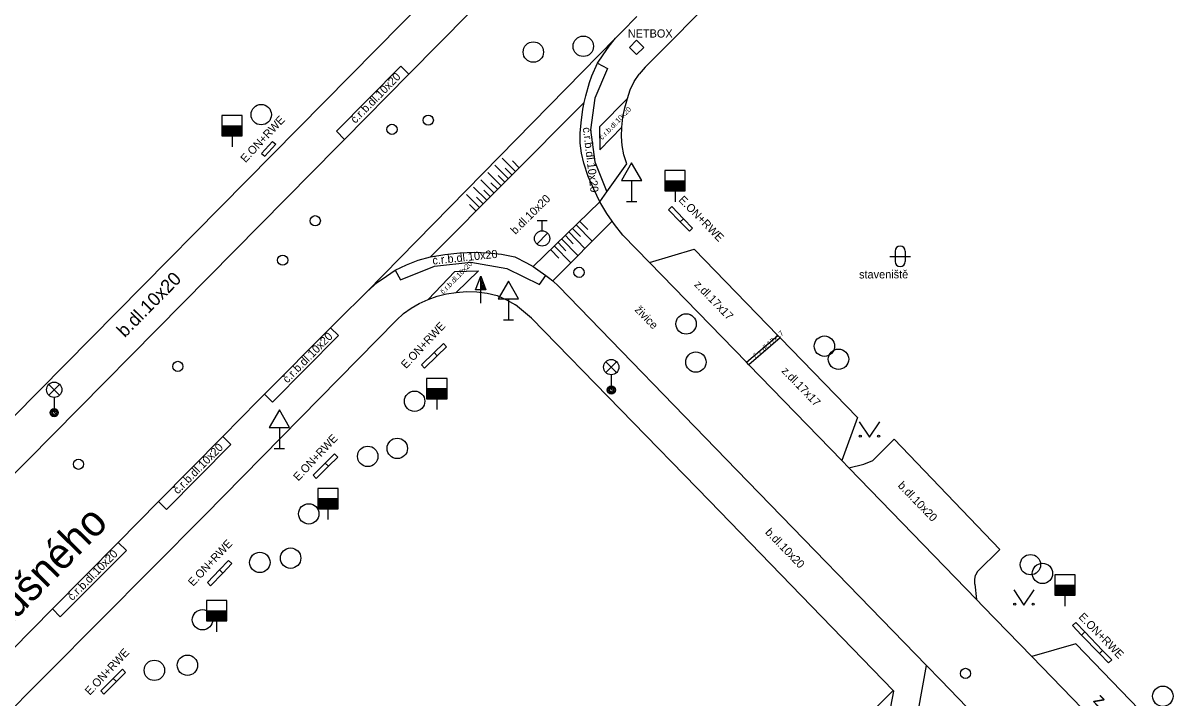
# Model space of a CAD drawing. Extents: x -598233 to -596890, y -1157848 to -1156431.
# Drawn here: x -597828.6 to -597772.2, y -1156676.2 to -1156643.1 of the extents above; entities that cross this region are included whole.
import ezdxf

# ---------------------------------------------------------------- set-up
doc = ezdxf.new("R2010")
doc.units = 0
for name, color, linetype in [('Level 10', 7, 'Continuous'), ('Level 11', 7, 'Continuous'), ('Level 15', 7, 'Continuous'), ('Level 24', 7, 'Continuous'), ('Level 25', 7, 'Continuous'), ('Level 26', 7, 'Continuous'), ('Level 27', 7, 'Continuous'), ('Level 28', 7, 'Continuous'), ('Level 31', 7, 'Continuous'), ('Level 33', 7, 'Continuous'), ('Level 34', 7, 'Continuous'), ('Level 36', 7, 'Continuous'), ('Level 40', 7, 'Continuous'), ('Level 41', 7, 'Continuous'), ('Level 42', 7, 'Continuous'), ('Level 50', 7, 'Continuous'), ('Level 7', 7, 'Continuous')]:
    doc.layers.add(name, color=color, linetype=linetype)

msp = doc.modelspace()

# ---------------------------------------------------------------- linework, layer by layer
at = {"layer": 'Level 10'}
for points in [[(-597813.17, -1156649.13), (-597812.84, -1156648.8), (-597809.69, -1156645.61), (-597796.37, -1156632.13)], [(-597799.25, -1156643.53), (-597798.52, -1156642.78)], [(-597799.56, -1156643.84), (-597799.25, -1156643.53)], [(-597800.44, -1156645.07), (-597800.16, -1156644.65), (-597799.87, -1156644.24), (-597799.56, -1156643.84)], [(-597800.83, -1156646.01), (-597800.72, -1156645.69), (-597800.44, -1156645.07)], [(-597801.25, -1156647.99), (-597801.16, -1156647.32), (-597801.1, -1156646.99), (-597801.02, -1156646.66), (-597800.83, -1156646.01)], [(-597801.12, -1156649.97), (-597801.23, -1156649.48), (-597801.29, -1156648.99), (-597801.29, -1156648.49), (-597801.25, -1156647.99)], [(-597843.8, -1156680.14), (-597843.5, -1156679.83), (-597839.86, -1156676.15), (-597839.09, -1156675.37), (-597834.74, -1156670.96), (-597813.17, -1156649.13)], [(-597800.33, -1156651.87), (-597800.63, -1156651.25), (-597800.9, -1156650.62), (-597801.12, -1156649.97)], [(-597799.2, -1156653.49), (-597799.61, -1156652.97), (-597799.73, -1156652.81), (-597799.99, -1156652.43), (-597800.33, -1156651.87)], [(-597799.2, -1156653.49), (-597797.89, -1156654.84)], [(-597797.89, -1156654.84), (-597795.71, -1156654.19)], [(-597795.71, -1156654.19), (-597791.61, -1156658.41), (-597791.49, -1156658.53), (-597787.7, -1156662.43)], [(-597810.36, -1156655.22), (-597809.81, -1156654.95), (-597809.23, -1156654.73), (-597808.64, -1156654.56)], [(-597808.64, -1156654.56), (-597807.93, -1156654.44), (-597807.2, -1156654.36), (-597806.48, -1156654.33)], [(-597806.48, -1156654.33), (-597805.81, -1156654.36), (-597805.15, -1156654.43), (-597804.5, -1156654.56)], [(-597804.5, -1156654.56), (-597803.92, -1156654.85), (-597803.6, -1156655.04), (-597803.37, -1156655.19), (-597802.97, -1156655.47), (-597802.85, -1156655.57), (-597802.64, -1156655.74), (-597802.36, -1156655.99)], [(-597810.79, -1156655.5), (-597810.36, -1156655.22)], [(-597811.76, -1156656.27), (-597811.25, -1156655.82), (-597810.79, -1156655.5)], [(-597793.62, -1156665.01), (-597802.36, -1156655.99)], [(-597813.18, -1156657.68), (-597811.76, -1156656.27)], [(-597817.08, -1156661.6), (-597816.77, -1156661.29), (-597813.54, -1156658.04), (-597813.18, -1156657.68)], [(-597827.16, -1156671.82), (-597823.94, -1156668.56), (-597821.97, -1156666.56), (-597818.82, -1156663.37), (-597817.08, -1156661.6)], [(-597787.7, -1156662.43), (-597788.46, -1156664.55)], [(-597786.94, -1156664.55), (-597785.9, -1156663.5)], [(-597785.9, -1156663.5), (-597780.72, -1156668.9)], [(-597784.31, -1156674.6), (-597793.62, -1156665.01)], [(-597788.12, -1156664.9), (-597788.46, -1156664.55)], [(-597788.12, -1156664.9), (-597787.38, -1156664.72)], [(-597787.38, -1156664.72), (-597786.94, -1156664.55)], [(-597780.72, -1156668.9), (-597781.81, -1156669.98)], [(-597781.81, -1156669.98), (-597781.91, -1156670.17)], [(-597781.94, -1156670.6), (-597781.95, -1156670.38), (-597781.91, -1156670.17)], [(-597781.94, -1156670.6), (-597781.87, -1156671.35)], [(-597781.53, -1156671.7), (-597781.87, -1156671.35)], [(-597779.15, -1156674.16), (-597781.53, -1156671.7)], [(-597832.71, -1156677.42), (-597832.37, -1156677.08), (-597829.14, -1156673.82), (-597827.16, -1156671.82)], [(-597777, -1156673.53), (-597779.15, -1156674.16)], [(-597773.01, -1156677.67), (-597777, -1156673.53)], [(-597783.62, -1156675.31), (-597784.31, -1156674.6)], [(-597783.62, -1156675.31), (-597781.04, -1156677.97)]]:
    msp.add_lwpolyline(points, dxfattribs=at)
at = {"layer": 'Level 11'}
for points in [[(-597788.69, -1156635.75), (-597797.06, -1156644.22)], [(-597836.72, -1156670.13), (-597804.95, -1156637.96)], [(-597811.76, -1156656.27), (-597799.56, -1156643.84)], [(-597798.53, -1156643.94), (-597798.88, -1156644.29)], [(-597798.18, -1156644.29), (-597798.53, -1156643.94)], [(-597798.88, -1156644.29), (-597798.53, -1156644.64)], [(-597798.53, -1156644.64), (-597798.18, -1156644.29)], [(-597797.06, -1156644.22), (-597798.1, -1156645.27), (-597798.4, -1156645.6)], [(-597813.24, -1156648.4), (-597810.08, -1156645.22)], [(-597809.69, -1156645.61), (-597810.08, -1156645.22)], [(-597800.44, -1156645.07), (-597799.96, -1156645.32)], [(-597799.96, -1156645.32), (-597800.57, -1156646.78), (-597800.78, -1156648.34), (-597800.58, -1156649.91), (-597799.99, -1156651.38)], [(-597798.65, -1156645.97), (-597798.4, -1156645.6)], [(-597798.98, -1156646.79), (-597798.85, -1156646.37)], [(-597798.85, -1156646.37), (-597798.65, -1156645.97)], [(-597798.98, -1156646.79), (-597800.35, -1156648.19)], [(-597799.25, -1156648.2), (-597799.2, -1156647.72), (-597799.11, -1156647.25), (-597798.98, -1156646.79)], [(-597808.64, -1156654.56), (-597801.1, -1156646.99)], [(-597812.84, -1156648.8), (-597813.24, -1156648.4)], [(-597800.35, -1156648.19), (-597800.33, -1156649.31)], [(-597800.33, -1156649.31), (-597799.25, -1156648.2)], [(-597799.01, -1156650), (-597799.15, -1156649.56), (-597799.23, -1156649.11), (-597799.27, -1156648.66), (-597799.25, -1156648.2)], [(-597800.33, -1156651.87), (-597799.99, -1156651.38), (-597799.01, -1156650)], [(-597803.6, -1156655.04), (-597800.33, -1156651.87)], [(-597799.73, -1156652.81), (-597802.64, -1156655.74)], [(-597810.1, -1156655.69), (-597808.44, -1156655.01), (-597806.66, -1156654.82), (-597804.89, -1156655.13), (-597803.28, -1156655.91)], [(-597788.46, -1156664.55), (-597793.02, -1156659.85), (-597793.14, -1156659.73), (-597797.89, -1156654.84)], [(-597810.36, -1156655.22), (-597810.1, -1156655.69)], [(-597808.75, -1156656.65), (-597807.44, -1156655.28)], [(-597807.44, -1156655.28), (-597806.28, -1156655.24)], [(-597806.28, -1156655.24), (-597807.37, -1156656.31)], [(-597803.28, -1156655.91), (-597802.97, -1156655.47)], [(-597808.75, -1156656.65), (-597808.3, -1156656.49), (-597807.84, -1156656.38), (-597807.37, -1156656.31)], [(-597807.37, -1156656.31), (-597806.87, -1156656.26), (-597806.36, -1156656.27), (-597805.86, -1156656.34), (-597805.37, -1156656.46)], [(-597805.37, -1156656.46), (-597804.91, -1156656.67), (-597804.47, -1156656.92)], [(-597810.3, -1156657.66), (-597809.96, -1156657.34), (-597809.58, -1156657.07), (-597809.18, -1156656.84), (-597808.75, -1156656.65)], [(-597794.96, -1156666.52), (-597803.68, -1156657.56), (-597804.47, -1156656.92)], [(-597810.3, -1156657.66), (-597819.71, -1156667.24), (-597829.99, -1156677.56), (-597859.3, -1156707.25)], [(-597813.54, -1156658.04), (-597813.15, -1156658.42)], [(-597816.37, -1156661.69), (-597813.15, -1156658.42)], [(-597793.14, -1156659.73), (-597791.61, -1156658.41)], [(-597791.49, -1156658.53), (-597793.02, -1156659.85)], [(-597816.77, -1156661.29), (-597816.37, -1156661.69)], [(-597821.57, -1156666.95), (-597818.42, -1156663.76)], [(-597818.82, -1156663.37), (-597818.42, -1156663.76)], [(-597781.87, -1156671.35), (-597788.12, -1156664.9)], [(-597821.97, -1156666.56), (-597821.57, -1156666.95)], [(-597785.92, -1156675.85), (-597785.95, -1156675.82), (-597794.96, -1156666.52)], [(-597826.78, -1156672.2), (-597823.54, -1156668.95)], [(-597823.94, -1156668.56), (-597823.54, -1156668.95)], [(-597827.16, -1156671.82), (-597826.78, -1156672.2)], [(-597785.73, -1156682.47), (-597784.31, -1156674.6)], [(-597779.15, -1156674.16), (-597773.73, -1156679.75)], [(-597787.51, -1156684.27), (-597786.29, -1156677.81), (-597785.92, -1156675.85)]]:
    msp.add_lwpolyline(points, dxfattribs=at)
at = {"layer": 'Level 15'}
for points in [[(-597805.12, -1156649.72), (-597804.46, -1156650.37)], [(-597805.47, -1156650.07), (-597804.82, -1156650.72)], [(-597804.97, -1156650.22), (-597804.64, -1156650.54)], [(-597804.61, -1156649.86), (-597804.29, -1156650.19)], [(-597806.17, -1156650.79), (-597805.52, -1156651.43)], [(-597805.82, -1156650.43), (-597805.17, -1156651.08)], [(-597805.32, -1156650.57), (-597804.99, -1156650.9)], [(-597806.52, -1156651.14), (-597805.87, -1156651.78)], [(-597806.02, -1156651.29), (-597805.7, -1156651.61)], [(-597805.67, -1156650.93), (-597805.35, -1156651.25)], [(-597806.87, -1156651.5), (-597806.23, -1156652.14)], [(-597806.72, -1156652), (-597806.4, -1156652.32)], [(-597806.37, -1156651.64), (-597806.05, -1156651.96)], [(-597801.27, -1156653.57), (-597801.67, -1156653.17)], [(-597800.71, -1156653.79), (-597801.49, -1156652.99)], [(-597800.92, -1156653.22), (-597801.31, -1156652.82)], [(-597801.41, -1156654.5), (-597802.2, -1156653.69)], [(-597801.63, -1156653.92), (-597802.02, -1156653.51)], [(-597801.06, -1156654.15), (-597801.85, -1156653.34)], [(-597802.34, -1156654.62), (-597802.74, -1156654.21)], [(-597801.76, -1156654.86), (-597802.56, -1156654.04)], [(-597801.99, -1156654.27), (-597802.38, -1156653.86)]]:
    msp.add_lwpolyline(points, dxfattribs=at)
at = {"layer": 'Level 24'}
for points in [[(-597796.8, -1156652.1), (-597796.96, -1156652.25)], [(-597796.39, -1156652.84), (-597796.96, -1156652.25)], [(-597796.23, -1156652.69), (-597796.8, -1156652.1)], [(-597796.23, -1156652.69), (-597796.39, -1156652.84)], [(-597796.39, -1156652.84), (-597795.94, -1156653.3)], [(-597796.23, -1156652.69), (-597795.78, -1156653.15)], [(-597795.78, -1156653.15), (-597795.94, -1156653.3)], [(-597808.45, -1156659.25), (-597808, -1156658.81)], [(-597808, -1156658.81), (-597807.85, -1156658.97)], [(-597808.45, -1156659.25), (-597809.07, -1156659.85)], [(-597808.45, -1156659.25), (-597808.3, -1156659.41)], [(-597808.3, -1156659.41), (-597807.85, -1156658.97)], [(-597808.92, -1156660.01), (-597809.07, -1156659.85)], [(-597808.92, -1156660.01), (-597808.3, -1156659.41)], [(-597813.79, -1156664.67), (-597813.34, -1156664.22)], [(-597813.63, -1156664.82), (-597813.18, -1156664.38)], [(-597813.34, -1156664.22), (-597813.18, -1156664.38)], [(-597813.79, -1156664.67), (-597814.39, -1156665.27)], [(-597814.23, -1156665.43), (-597813.63, -1156664.82)], [(-597813.79, -1156664.67), (-597813.63, -1156664.82)], [(-597814.23, -1156665.43), (-597814.39, -1156665.27)], [(-597818.97, -1156669.9), (-597818.53, -1156669.45)], [(-597818.53, -1156669.45), (-597818.37, -1156669.6)], [(-597818.97, -1156669.9), (-597819.57, -1156670.53)], [(-597819.41, -1156670.68), (-597818.81, -1156670.06)], [(-597818.97, -1156669.9), (-597818.81, -1156670.06)], [(-597818.81, -1156670.06), (-597818.37, -1156669.6)], [(-597819.41, -1156670.68), (-597819.57, -1156670.53)], [(-597776.99, -1156672.49), (-597777.15, -1156672.64)], [(-597777.15, -1156672.64), (-597776.71, -1156673.1)], [(-597776.99, -1156672.49), (-597776.55, -1156672.95)], [(-597776.55, -1156672.95), (-597776.71, -1156673.1)], [(-597776.71, -1156673.1), (-597775.83, -1156674.01)], [(-597776.55, -1156672.95), (-597775.68, -1156673.86)], [(-597775.68, -1156673.86), (-597775.83, -1156674.01)], [(-597775.83, -1156674.01), (-597775.39, -1156674.47)], [(-597775.68, -1156673.86), (-597775.23, -1156674.32)], [(-597775.23, -1156674.32), (-597775.39, -1156674.47)], [(-597824.19, -1156675.23), (-597823.74, -1156674.78)], [(-597824.03, -1156675.38), (-597823.58, -1156674.94)], [(-597823.58, -1156674.94), (-597823.74, -1156674.78)], [(-597824.19, -1156675.23), (-597824.8, -1156675.84)], [(-597824.64, -1156676), (-597824.03, -1156675.38)], [(-597824.03, -1156675.38), (-597824.19, -1156675.23)], [(-597824.64, -1156676), (-597824.8, -1156675.84)]]:
    msp.add_lwpolyline(points, dxfattribs=at)
at = {"layer": 'Level 25'}
for p, q in [((-597806.422, -1156656.178), (-597806.17, -1156655.504)), ((-597806.17, -1156656.178), (-597806.422, -1156656.178)), ((-597806.17, -1156656.83), (-597806.17, -1156656.18))]:
    msp.add_line(p, q, dxfattribs=at)
for points in [[(-597805.92, -1156656.18), (-597806.17, -1156656.18), (-597806.17, -1156655.504), (-597806.17, -1156655.504)], [(-597805.977, -1156656.14), (-597806.13, -1156656.14), (-597806.13, -1156655.727)], [(-597806.035, -1156656.1), (-597806.09, -1156656.1), (-597806.09, -1156655.951)]]:
    msp.add_lwpolyline(points, close=True, dxfattribs=at)
at = {"layer": 'Level 26'}
for points in [[(-597816.91, -1156649.49), (-597816.37, -1156648.9)], [(-597816.76, -1156649.63), (-597816.22, -1156649.04)], [(-597816.37, -1156648.9), (-597816.22, -1156649.04)], [(-597816.91, -1156649.49), (-597816.76, -1156649.63)]]:
    msp.add_lwpolyline(points, dxfattribs=at)
at = {"layer": 'Level 27'}
for centre in [(-597803.59, -1156644.52), (-597801.14, -1156644.24), (-597816.93, -1156647.59), (-597796.1, -1156657.85), (-597789.32, -1156658.94), (-597795.62, -1156659.72), (-597788.63, -1156659.58), (-597809.41, -1156661.64), (-597811.71, -1156664.34), (-597810.26, -1156663.95), (-597814.6, -1156667.16), (-597815.49, -1156669.33), (-597817, -1156669.54), (-597779.22, -1156669.65), (-597778.63, -1156670.08), (-597819.81, -1156672.35), (-597822.17, -1156674.83), (-597820.55, -1156674.58), (-597772.73, -1156676.1)]:
    msp.add_circle(centre, 0.5, dxfattribs=at)
at = {"layer": 'Level 28'}
for p, q in [((-597818.86, -1156648.13), (-597817.86, -1156648.13)), ((-597818.86, -1156648.18), (-597817.86, -1156648.18)), ((-597818.86, -1156648.23), (-597817.86, -1156648.23)), ((-597818.86, -1156648.28), (-597817.86, -1156648.28)), ((-597818.86, -1156648.33), (-597817.86, -1156648.33)), ((-597818.86, -1156648.38), (-597817.86, -1156648.38)), ((-597818.86, -1156648.43), (-597817.86, -1156648.43)), ((-597818.86, -1156648.48), (-597817.86, -1156648.48)), ((-597818.86, -1156648.53), (-597817.86, -1156648.53)), ((-597818.86, -1156648.58), (-597817.86, -1156648.58)), ((-597818.36, -1156648.63), (-597818.36, -1156649.16)), ((-597797.14, -1156650.83), (-597796.14, -1156650.83)), ((-597797.14, -1156650.88), (-597796.14, -1156650.88)), ((-597797.14, -1156650.93), (-597796.14, -1156650.93)), ((-597797.14, -1156650.98), (-597796.14, -1156650.98)), ((-597797.14, -1156651.03), (-597796.14, -1156651.03)), ((-597797.14, -1156651.08), (-597796.14, -1156651.08)), ((-597797.14, -1156651.13), (-597796.14, -1156651.13)), ((-597797.14, -1156651.18), (-597796.14, -1156651.18)), ((-597797.14, -1156651.23), (-597796.14, -1156651.23)), ((-597797.14, -1156651.28), (-597796.14, -1156651.28)), ((-597796.64, -1156651.33), (-597796.64, -1156651.86)), ((-597803.41, -1156652.785), (-597802.91, -1156652.785)), ((-597803.16, -1156653.285), (-597803.16, -1156652.785)), ((-597803.418, -1156653.932), (-597802.888, -1156653.402)), ((-597808.82, -1156661.02), (-597807.82, -1156661.02)), ((-597808.82, -1156661.07), (-597807.82, -1156661.07)), ((-597808.82, -1156661.12), (-597807.82, -1156661.12)), ((-597808.82, -1156661.17), (-597807.82, -1156661.17)), ((-597808.82, -1156661.22), (-597807.82, -1156661.22)), ((-597808.82, -1156661.27), (-597807.82, -1156661.27)), ((-597808.82, -1156661.32), (-597807.82, -1156661.32)), ((-597808.82, -1156661.37), (-597807.82, -1156661.37)), ((-597808.82, -1156661.42), (-597807.82, -1156661.42)), ((-597808.82, -1156661.47), (-597807.82, -1156661.47)), ((-597808.32, -1156661.52), (-597808.32, -1156662.05)), ((-597814.16, -1156666.41), (-597813.16, -1156666.41)), ((-597814.16, -1156666.46), (-597813.16, -1156666.46)), ((-597814.16, -1156666.51), (-597813.16, -1156666.51)), ((-597814.16, -1156666.56), (-597813.16, -1156666.56)), ((-597814.16, -1156666.61), (-597813.16, -1156666.61)), ((-597814.16, -1156666.66), (-597813.16, -1156666.66)), ((-597814.16, -1156666.71), (-597813.16, -1156666.71)), ((-597814.16, -1156666.76), (-597813.16, -1156666.76)), ((-597814.16, -1156666.81), (-597813.16, -1156666.81)), ((-597814.16, -1156666.86), (-597813.16, -1156666.86)), ((-597813.66, -1156666.91), (-597813.66, -1156667.44)), ((-597778.03, -1156670.65), (-597777.03, -1156670.65)), ((-597778.03, -1156670.7), (-597777.03, -1156670.7)), ((-597778.03, -1156670.75), (-597777.03, -1156670.75)), ((-597778.03, -1156670.8), (-597777.03, -1156670.8)), ((-597778.03, -1156670.85), (-597777.03, -1156670.85)), ((-597778.03, -1156670.9), (-597777.03, -1156670.9)), ((-597778.03, -1156670.95), (-597777.03, -1156670.95)), ((-597778.03, -1156671), (-597777.03, -1156671)), ((-597778.03, -1156671.05), (-597777.03, -1156671.05)), ((-597778.03, -1156671.1), (-597777.03, -1156671.1)), ((-597777.53, -1156671.15), (-597777.53, -1156671.68)), ((-597819.62, -1156671.91), (-597818.62, -1156671.91)), ((-597819.62, -1156671.96), (-597818.62, -1156671.96)), ((-597819.62, -1156672.01), (-597818.62, -1156672.01)), ((-597819.62, -1156672.06), (-597818.62, -1156672.06)), ((-597819.62, -1156672.11), (-597818.62, -1156672.11)), ((-597819.62, -1156672.16), (-597818.62, -1156672.16)), ((-597819.62, -1156672.21), (-597818.62, -1156672.21)), ((-597819.62, -1156672.26), (-597818.62, -1156672.26)), ((-597819.62, -1156672.31), (-597818.62, -1156672.31)), ((-597819.62, -1156672.36), (-597818.62, -1156672.36)), ((-597819.12, -1156672.41), (-597819.12, -1156672.94))]:
    msp.add_line(p, q, dxfattribs=at)
for points in [[(-597818.86, -1156648.63), (-597817.86, -1156648.63), (-597817.86, -1156647.63), (-597818.86, -1156647.63)], [(-597797.14, -1156651.33), (-597796.14, -1156651.33), (-597796.14, -1156650.33), (-597797.14, -1156650.33)], [(-597808.82, -1156661.52), (-597807.82, -1156661.52), (-597807.82, -1156660.52), (-597808.82, -1156660.52)], [(-597814.16, -1156666.91), (-597813.16, -1156666.91), (-597813.16, -1156665.91), (-597814.16, -1156665.91)], [(-597778.03, -1156671.15), (-597777.03, -1156671.15), (-597777.03, -1156670.15), (-597778.03, -1156670.15)], [(-597819.62, -1156672.41), (-597818.62, -1156672.41), (-597818.62, -1156671.41), (-597819.62, -1156671.41)]]:
    msp.add_lwpolyline(points, close=True, dxfattribs=at)
for centre, radius in [((-597808.74, -1156647.86), 0.25), ((-597814.28, -1156652.79), 0.25), ((-597803.16, -1156653.66), 0.375), ((-597815.88, -1156654.72), 0.25), ((-597801.35, -1156655.32), 0.25), ((-597821.02, -1156659.93), 0.25), ((-597825.89, -1156664.73), 0.25), ((-597782.4, -1156674.98), 0.25)]:
    msp.add_circle(centre, radius, dxfattribs=at)
at = {"layer": 'Level 31'}
msp.add_circle((-597810.52, -1156648.31), 0.25, dxfattribs=at)
at = {"layer": 'Level 33'}
for p, q in [((-597800.035, -1156660.23), (-597799.505, -1156659.7)), ((-597800.035, -1156659.7), (-597799.505, -1156660.23)), ((-597799.77, -1156660.34), (-597799.77, -1156661.09)), ((-597827.345, -1156661.34), (-597826.815, -1156660.81)), ((-597827.345, -1156660.81), (-597826.815, -1156661.34)), ((-597827.08, -1156661.45), (-597827.08, -1156662.2))]:
    msp.add_line(p, q, dxfattribs=at)
for centre, radius in [((-597799.77, -1156659.965), 0.375), ((-597827.08, -1156661.075), 0.375), ((-597799.77, -1156661.09), 0.2), ((-597799.77, -1156661.09), 0.1445), ((-597799.77, -1156661.09), 0.0876), ((-597827.08, -1156662.2), 0.2), ((-597827.08, -1156662.2), 0.1445), ((-597827.08, -1156662.2), 0.0876)]:
    msp.add_circle(centre, radius, dxfattribs=at)
at = {"layer": 'Level 34'}
for p, q in [((-597798.77, -1156650.822), (-597798.77, -1156651.84)), ((-597799.02, -1156651.84), (-597798.52, -1156651.84)), ((-597804.81, -1156656.622), (-597804.81, -1156657.64)), ((-597805.06, -1156657.64), (-597804.56, -1156657.64)), ((-597816.04, -1156662.932), (-597816.04, -1156663.95)), ((-597816.29, -1156663.95), (-597815.79, -1156663.95))]:
    msp.add_line(p, q, dxfattribs=at)
for points in [[(-597799.27, -1156650.822), (-597798.27, -1156650.822), (-597798.77, -1156649.956)], [(-597805.31, -1156656.622), (-597804.31, -1156656.622), (-597804.81, -1156655.756)], [(-597816.54, -1156662.932), (-597815.54, -1156662.932), (-597816.04, -1156662.066)]]:
    msp.add_lwpolyline(points, close=True, dxfattribs=at)
at = {"layer": 'Level 36'}
for p, q in [((-597785.856, -1156654.286), (-597785.856, -1156654.786)), ((-597785.356, -1156654.286), (-597785.356, -1156654.786)), ((-597786.106, -1156654.536), (-597785.106, -1156654.536))]:
    msp.add_line(p, q, dxfattribs=at)
for points in [[(-597787.61, -1156662.65), (-597787.11, -1156663.4), (-597786.61, -1156662.65)], [(-597780.04, -1156670.89), (-597779.54, -1156671.64), (-597779.04, -1156670.89)]]:
    msp.add_lwpolyline(points, dxfattribs=at)
for centre in [(-597787.5602, -1156663.3498), (-597786.6608, -1156663.3498), (-597779.9902, -1156671.5898), (-597779.0908, -1156671.5898)]:
    msp.add_circle(centre, 0.05, dxfattribs=at)
for centre, start, end in [((-597785.6057, -1156654.2863), 0, 180), ((-597785.6057, -1156654.7863), 180, 0)]:
    msp.add_arc(centre, 0.25, start, end, dxfattribs=at)
at = {"layer": 'Level 7'}
msp.add_lwpolyline([(-597793.63, -1156683.51), (-597785.95, -1156675.82)], dxfattribs=at)

# ---------------------------------------------------------------- texts
at = {"layer": 'Level 40'}
for s, height, rotation, p in [('č.r.b.dl.10x20', 0.4, 45.32007, (-597812.32, -1156648.05)), ('č.r.b.dl.10x20', 0.25, 46, (-597800.21, -1156648.84)), ('č.r.b.dl.10x20', 0.4, 277, (-597801.17, -1156648.23)), ('b.dl.10x20', 0.4, 44.78503, (-597804.47, -1156653.49)), ('č.r.b.dl.10x20', 0.4, 6, (-597808.52, -1156654.94)), ('č.r.b.dl.10x20', 0.25, 46, (-597808, -1156656.41)), ('b.dl.10x20', 0.65, 45.3955, (-597823.62, -1156658.55)), ('z.dl.17x17', 0.4, 314.07332, (-597795.73, -1156655.95)), ('živice', 0.4, 314.07332, (-597798.65, -1156657.18)), ('č.z.dl.17x17', 0.25, 41, (-597792.68, -1156659.55)), ('č.r.b.dl.10x20', 0.4, 45.32007, (-597815.65, -1156660.78)), ('z.dl.17x17', 0.4, 314.07332, (-597791.45, -1156660.18)), ('č.r.b.dl.10x20', 0.4, 45.32007, (-597821.02, -1156666.22)), ('b.dl.10x20', 0.4, 314.07332, (-597785.75, -1156665.8)), ('b.dl.10x20', 0.4, 314.07332, (-597792.25, -1156668.09)), ('č.r.b.dl.10x20', 0.4, 45.32007, (-597826.19, -1156671.44)), ('z.dl.17x17', 0.65, 314.07332, (-597776.19, -1156676.34))]:
    msp.add_text(s, height=height, rotation=rotation, dxfattribs=at).set_placement(p)
at = {"layer": 'Level 41'}
msp.add_text('NETBOX', height=0.4, dxfattribs=at).set_placement((-597798.96, -1156643.81))
for rotation, p in [(46.90011, (-597817.7, -1156649.97)), (314.38723, (-597796.5, -1156651.8)), (46.90011, (-597809.83, -1156660.07)), (46.90011, (-597815.11, -1156665.58)), (46.90011, (-597820.27, -1156670.74)), (314.38723, (-597776.89, -1156672.24)), (46.90011, (-597825.33, -1156676.08))]:
    msp.add_text('E.ON+RWE', height=0.4, rotation=rotation, dxfattribs=at).set_placement(p)
at = {"layer": 'Level 42'}
msp.add_text('staveniště', height=0.4, rotation=0.13416, dxfattribs=at).set_placement((-597787.62, -1156655.62))
at = {"layer": 'Level 50'}
msp.add_text('Firkušného', height=1.5, rotation=45.48903, dxfattribs=at).set_placement((-597831.3221, -1156674.75))

doc.saveas('drawing.dxf')
